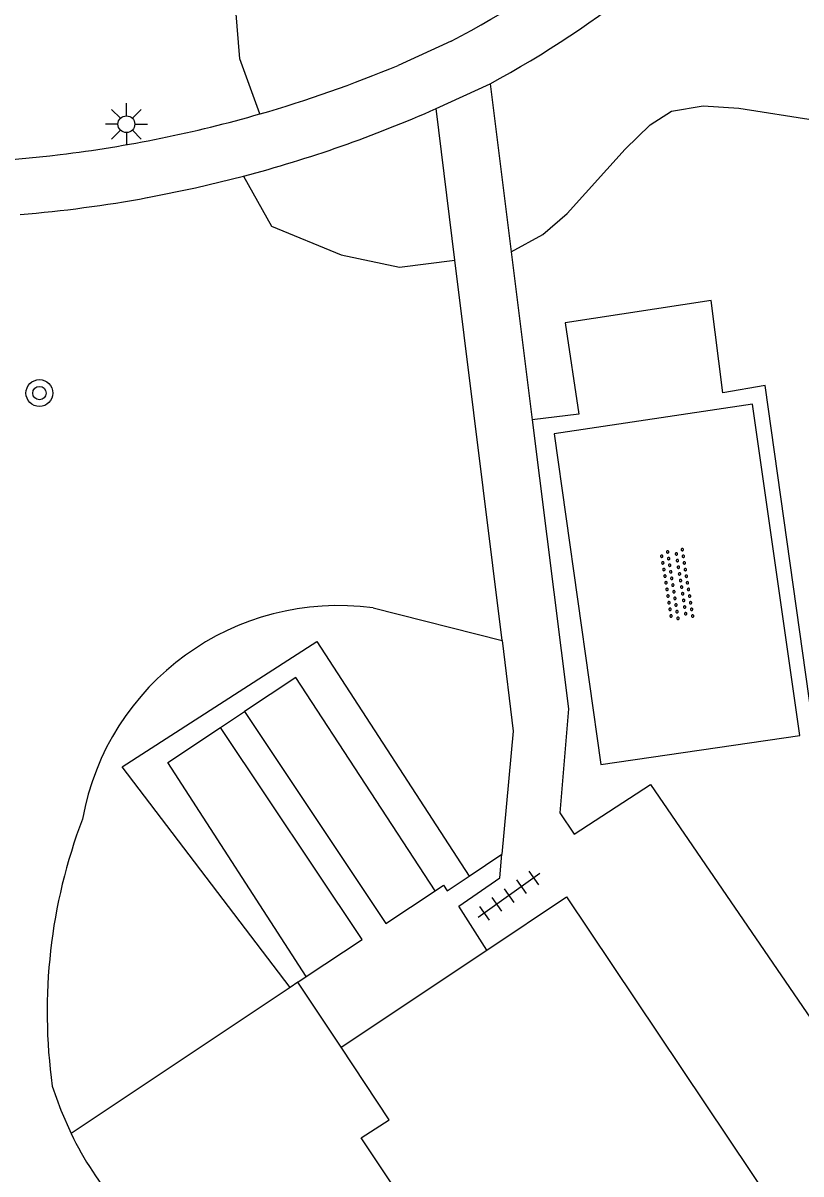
# Model space of a CAD drawing. Extents: x 137999 to 141000, y 397500 to 400501.
# Drawn here: x 138067.43 to 138090.57, y 399633.09 to 399667.33 of the extents above; entities that cross this region are included whole.
import ezdxf

# ---------------------------------------------------------------- set-up
doc = ezdxf.new("R2010")
doc.units = 0
for name, color, linetype in [('gg-bbg-hoofdgebouw', 7, 'Continuous'), ('gg-knt-verharding', 7, 'Continuous'), ('gt-grn-groengrens', 7, 'Continuous'), ('gt-grn-weggrens', 7, 'Continuous'), ('gt-symb-boom', 7, 'Continuous'), ('gt-symb-lichtmast', 7, 'Continuous'), ('gt-symb-overige verharding', 7, 'Continuous'), ('gt-symb-tegel verharding', 7, 'Continuous')]:
    doc.layers.add(name, color=color, linetype=linetype)

# ---------------------------------------------------------------- blocks, each defined once
blk = doc.blocks.new('gt0-TEG1')
at = {"layer": 'gt-symb-tegel verharding'}
for p, q in [((-1.125, 0), (1.125, 0)), ((-0.9, -0.25), (-0.9, 0.25)), ((-0.45, -0.25), (-0.45, 0.25)), ((0, -0.25), (0, 0.25)), ((0.45, -0.25), (0.45, 0.25)), ((0.9, -0.25), (0.9, 0.25))]:
    blk.add_line(p, q, dxfattribs=at)
blk = doc.blocks.new('gt0-OVH')
at = {"layer": 'gt-symb-overige verharding'}
for points in [[(-0.972, 0.298), (-0.967, 0.308), (-0.965, 0.319), (-0.966, 0.33), (-0.971, 0.34), (-0.978, 0.348), (-0.988, 0.353), (-0.999, 0.355), (-1.01, 0.354), (-1.02, 0.349), (-1.028, 0.342), (-1.033, 0.332), (-1.035, 0.321), (-1.034, 0.31), (-1.029, 0.3), (-1.022, 0.292), (-1.012, 0.287), (-1.001, 0.285), (-0.99, 0.286), (-0.98, 0.291)], [(-0.772, 0.298), (-0.767, 0.308), (-0.765, 0.319), (-0.766, 0.33), (-0.771, 0.34), (-0.778, 0.348), (-0.788, 0.353), (-0.799, 0.355), (-0.81, 0.354), (-0.82, 0.349), (-0.828, 0.342), (-0.833, 0.332), (-0.835, 0.321), (-0.834, 0.31), (-0.829, 0.3), (-0.822, 0.292), (-0.812, 0.287), (-0.801, 0.285), (-0.79, 0.286), (-0.78, 0.291)], [(-0.572, 0.298), (-0.567, 0.308), (-0.565, 0.319), (-0.566, 0.33), (-0.571, 0.34), (-0.578, 0.348), (-0.588, 0.353), (-0.599, 0.355), (-0.61, 0.354), (-0.62, 0.349), (-0.628, 0.342), (-0.633, 0.332), (-0.635, 0.321), (-0.634, 0.31), (-0.629, 0.3), (-0.622, 0.292), (-0.612, 0.287), (-0.601, 0.285), (-0.59, 0.286), (-0.58, 0.291)], [(-0.372, 0.298), (-0.367, 0.308), (-0.365, 0.319), (-0.366, 0.33), (-0.371, 0.34), (-0.378, 0.348), (-0.388, 0.353), (-0.399, 0.355), (-0.41, 0.354), (-0.42, 0.349), (-0.428, 0.342), (-0.433, 0.332), (-0.435, 0.321), (-0.434, 0.31), (-0.429, 0.3), (-0.422, 0.292), (-0.412, 0.287), (-0.401, 0.285), (-0.39, 0.286), (-0.38, 0.291)], [(-0.172, 0.298), (-0.167, 0.308), (-0.165, 0.319), (-0.166, 0.33), (-0.171, 0.34), (-0.178, 0.348), (-0.188, 0.353), (-0.199, 0.355), (-0.21, 0.354), (-0.22, 0.349), (-0.228, 0.342), (-0.233, 0.332), (-0.235, 0.321), (-0.234, 0.31), (-0.229, 0.3), (-0.222, 0.292), (-0.212, 0.287), (-0.201, 0.285), (-0.19, 0.286), (-0.18, 0.291)], [(0.028, 0.298), (0.033, 0.308), (0.035, 0.319), (0.034, 0.33), (0.029, 0.34), (0.022, 0.348), (0.012, 0.353), (0.001, 0.355), (-0.01, 0.354), (-0.02, 0.349), (-0.028, 0.342), (-0.033, 0.332), (-0.035, 0.321), (-0.034, 0.31), (-0.029, 0.3), (-0.022, 0.292), (-0.012, 0.287), (-0.001, 0.285), (0.01, 0.286), (0.02, 0.291)], [(0.228, 0.298), (0.233, 0.308), (0.235, 0.319), (0.234, 0.33), (0.229, 0.34), (0.222, 0.348), (0.212, 0.353), (0.201, 0.355), (0.19, 0.354), (0.18, 0.349), (0.172, 0.342), (0.167, 0.332), (0.165, 0.321), (0.166, 0.31), (0.171, 0.3), (0.178, 0.292), (0.188, 0.287), (0.199, 0.285), (0.21, 0.286), (0.22, 0.291)], [(0.428, 0.298), (0.433, 0.308), (0.435, 0.319), (0.434, 0.33), (0.429, 0.34), (0.422, 0.348), (0.412, 0.353), (0.401, 0.355), (0.39, 0.354), (0.38, 0.349), (0.372, 0.342), (0.367, 0.332), (0.365, 0.321), (0.366, 0.31), (0.371, 0.3), (0.378, 0.292), (0.388, 0.287), (0.399, 0.285), (0.41, 0.286), (0.42, 0.291)], [(0.628, 0.298), (0.633, 0.308), (0.635, 0.319), (0.634, 0.33), (0.629, 0.34), (0.622, 0.348), (0.612, 0.353), (0.601, 0.355), (0.59, 0.354), (0.58, 0.349), (0.572, 0.342), (0.567, 0.332), (0.565, 0.321), (0.566, 0.31), (0.571, 0.3), (0.578, 0.292), (0.588, 0.287), (0.599, 0.285), (0.61, 0.286), (0.62, 0.291)], [(0.828, 0.298), (0.833, 0.308), (0.835, 0.319), (0.834, 0.33), (0.829, 0.34), (0.822, 0.348), (0.812, 0.353), (0.801, 0.355), (0.79, 0.354), (0.78, 0.349), (0.772, 0.342), (0.767, 0.332), (0.765, 0.321), (0.766, 0.31), (0.771, 0.3), (0.778, 0.292), (0.788, 0.287), (0.799, 0.285), (0.81, 0.286), (0.82, 0.291)], [(1.028, 0.298), (1.033, 0.308), (1.035, 0.319), (1.034, 0.33), (1.029, 0.34), (1.022, 0.348), (1.012, 0.353), (1.001, 0.355), (0.99, 0.354), (0.98, 0.349), (0.972, 0.342), (0.967, 0.332), (0.965, 0.321), (0.966, 0.31), (0.971, 0.3), (0.978, 0.292), (0.988, 0.287), (0.999, 0.285), (1.01, 0.286), (1.02, 0.291)], [(-0.872, 0.106), (-0.867, 0.116), (-0.865, 0.126), (-0.866, 0.137), (-0.871, 0.147), (-0.878, 0.156), (-0.888, 0.161), (-0.899, 0.163), (-0.91, 0.162), (-0.92, 0.157), (-0.928, 0.15), (-0.933, 0.14), (-0.935, 0.129), (-0.934, 0.118), (-0.929, 0.108), (-0.922, 0.1), (-0.912, 0.095), (-0.901, 0.092), (-0.89, 0.094), (-0.88, 0.098)], [(-0.672, 0.106), (-0.667, 0.116), (-0.665, 0.126), (-0.666, 0.137), (-0.671, 0.147), (-0.678, 0.156), (-0.688, 0.161), (-0.699, 0.163), (-0.71, 0.162), (-0.72, 0.157), (-0.728, 0.15), (-0.733, 0.14), (-0.735, 0.129), (-0.734, 0.118), (-0.729, 0.108), (-0.722, 0.1), (-0.712, 0.095), (-0.701, 0.092), (-0.69, 0.094), (-0.68, 0.098)], [(-0.472, 0.106), (-0.467, 0.116), (-0.465, 0.126), (-0.466, 0.137), (-0.471, 0.147), (-0.478, 0.156), (-0.488, 0.161), (-0.499, 0.163), (-0.51, 0.162), (-0.52, 0.157), (-0.528, 0.15), (-0.533, 0.14), (-0.535, 0.129), (-0.534, 0.118), (-0.529, 0.108), (-0.522, 0.1), (-0.512, 0.095), (-0.501, 0.092), (-0.49, 0.094), (-0.48, 0.098)], [(-0.272, 0.106), (-0.267, 0.116), (-0.265, 0.126), (-0.266, 0.137), (-0.271, 0.147), (-0.278, 0.156), (-0.288, 0.161), (-0.299, 0.163), (-0.31, 0.162), (-0.32, 0.157), (-0.328, 0.15), (-0.333, 0.14), (-0.335, 0.129), (-0.334, 0.118), (-0.329, 0.108), (-0.322, 0.1), (-0.312, 0.095), (-0.301, 0.092), (-0.29, 0.094), (-0.28, 0.098)], [(-0.072, 0.106), (-0.067, 0.116), (-0.065, 0.126), (-0.066, 0.137), (-0.071, 0.147), (-0.078, 0.156), (-0.088, 0.161), (-0.099, 0.163), (-0.11, 0.162), (-0.12, 0.157), (-0.128, 0.15), (-0.133, 0.14), (-0.135, 0.129), (-0.134, 0.118), (-0.129, 0.108), (-0.122, 0.1), (-0.112, 0.095), (-0.101, 0.092), (-0.09, 0.094), (-0.08, 0.098)], [(0.128, 0.106), (0.133, 0.116), (0.135, 0.126), (0.134, 0.137), (0.129, 0.147), (0.122, 0.156), (0.112, 0.161), (0.101, 0.163), (0.09, 0.162), (0.08, 0.157), (0.072, 0.15), (0.067, 0.14), (0.065, 0.129), (0.066, 0.118), (0.071, 0.108), (0.078, 0.1), (0.088, 0.095), (0.099, 0.092), (0.11, 0.094), (0.12, 0.098)], [(0.328, 0.106), (0.333, 0.116), (0.335, 0.126), (0.334, 0.137), (0.329, 0.147), (0.322, 0.156), (0.312, 0.161), (0.301, 0.163), (0.29, 0.162), (0.28, 0.157), (0.272, 0.15), (0.267, 0.14), (0.265, 0.129), (0.266, 0.118), (0.271, 0.108), (0.278, 0.1), (0.288, 0.095), (0.299, 0.092), (0.31, 0.094), (0.32, 0.098)], [(0.528, 0.106), (0.533, 0.116), (0.535, 0.126), (0.534, 0.137), (0.529, 0.147), (0.522, 0.156), (0.512, 0.161), (0.501, 0.163), (0.49, 0.162), (0.48, 0.157), (0.472, 0.15), (0.467, 0.14), (0.465, 0.129), (0.466, 0.118), (0.471, 0.108), (0.478, 0.1), (0.488, 0.095), (0.499, 0.092), (0.51, 0.094), (0.52, 0.098)], [(0.728, 0.106), (0.733, 0.116), (0.735, 0.126), (0.734, 0.137), (0.729, 0.147), (0.722, 0.156), (0.712, 0.161), (0.701, 0.163), (0.69, 0.162), (0.68, 0.157), (0.672, 0.15), (0.667, 0.14), (0.665, 0.129), (0.666, 0.118), (0.671, 0.108), (0.678, 0.1), (0.688, 0.095), (0.699, 0.092), (0.71, 0.094), (0.72, 0.098)], [(0.928, 0.106), (0.933, 0.116), (0.935, 0.126), (0.934, 0.137), (0.929, 0.147), (0.922, 0.156), (0.912, 0.161), (0.901, 0.163), (0.89, 0.162), (0.88, 0.157), (0.872, 0.15), (0.867, 0.14), (0.865, 0.129), (0.866, 0.118), (0.871, 0.108), (0.878, 0.1), (0.888, 0.095), (0.899, 0.092), (0.91, 0.094), (0.92, 0.098)], [(-0.972, -0.142), (-0.967, -0.132), (-0.965, -0.121), (-0.966, -0.11), (-0.971, -0.1), (-0.978, -0.092), (-0.988, -0.087), (-0.999, -0.085), (-1.01, -0.086), (-1.02, -0.091), (-1.028, -0.098), (-1.033, -0.108), (-1.035, -0.119), (-1.034, -0.13), (-1.029, -0.14), (-1.022, -0.148), (-1.012, -0.153), (-1.001, -0.155), (-0.99, -0.154), (-0.98, -0.149)], [(-0.872, -0.334), (-0.867, -0.324), (-0.865, -0.314), (-0.866, -0.303), (-0.871, -0.293), (-0.878, -0.284), (-0.888, -0.279), (-0.899, -0.277), (-0.91, -0.278), (-0.92, -0.283), (-0.928, -0.29), (-0.933, -0.3), (-0.935, -0.311), (-0.934, -0.322), (-0.929, -0.332), (-0.922, -0.34), (-0.912, -0.345), (-0.901, -0.348), (-0.89, -0.346), (-0.88, -0.342)], [(-0.772, -0.142), (-0.767, -0.132), (-0.765, -0.121), (-0.766, -0.11), (-0.771, -0.1), (-0.778, -0.092), (-0.788, -0.087), (-0.799, -0.085), (-0.81, -0.086), (-0.82, -0.091), (-0.828, -0.098), (-0.833, -0.108), (-0.835, -0.119), (-0.834, -0.13), (-0.829, -0.14), (-0.822, -0.148), (-0.812, -0.153), (-0.801, -0.155), (-0.79, -0.154), (-0.78, -0.149)], [(-0.672, -0.334), (-0.667, -0.324), (-0.665, -0.314), (-0.666, -0.303), (-0.671, -0.293), (-0.678, -0.284), (-0.688, -0.279), (-0.699, -0.277), (-0.71, -0.278), (-0.72, -0.283), (-0.728, -0.29), (-0.733, -0.3), (-0.735, -0.311), (-0.734, -0.322), (-0.729, -0.332), (-0.722, -0.34), (-0.712, -0.345), (-0.701, -0.348), (-0.69, -0.346), (-0.68, -0.342)], [(-0.572, -0.142), (-0.567, -0.132), (-0.565, -0.121), (-0.566, -0.11), (-0.571, -0.1), (-0.578, -0.092), (-0.588, -0.087), (-0.599, -0.085), (-0.61, -0.086), (-0.62, -0.091), (-0.628, -0.098), (-0.633, -0.108), (-0.635, -0.119), (-0.634, -0.13), (-0.629, -0.14), (-0.622, -0.148), (-0.612, -0.153), (-0.601, -0.155), (-0.59, -0.154), (-0.58, -0.149)], [(-0.472, -0.334), (-0.467, -0.324), (-0.465, -0.314), (-0.466, -0.303), (-0.471, -0.293), (-0.478, -0.284), (-0.488, -0.279), (-0.499, -0.277), (-0.51, -0.278), (-0.52, -0.283), (-0.528, -0.29), (-0.533, -0.3), (-0.535, -0.311), (-0.534, -0.322), (-0.529, -0.332), (-0.522, -0.34), (-0.512, -0.345), (-0.501, -0.348), (-0.49, -0.346), (-0.48, -0.342)], [(-0.372, -0.142), (-0.367, -0.132), (-0.365, -0.121), (-0.366, -0.11), (-0.371, -0.1), (-0.378, -0.092), (-0.388, -0.087), (-0.399, -0.085), (-0.41, -0.086), (-0.42, -0.091), (-0.428, -0.098), (-0.433, -0.108), (-0.435, -0.119), (-0.434, -0.13), (-0.429, -0.14), (-0.422, -0.148), (-0.412, -0.153), (-0.401, -0.155), (-0.39, -0.154), (-0.38, -0.149)], [(-0.272, -0.334), (-0.267, -0.324), (-0.265, -0.314), (-0.266, -0.303), (-0.271, -0.293), (-0.278, -0.284), (-0.288, -0.279), (-0.299, -0.277), (-0.31, -0.278), (-0.32, -0.283), (-0.328, -0.29), (-0.333, -0.3), (-0.335, -0.311), (-0.334, -0.322), (-0.329, -0.332), (-0.322, -0.34), (-0.312, -0.345), (-0.301, -0.348), (-0.29, -0.346), (-0.28, -0.342)], [(-0.172, -0.142), (-0.167, -0.132), (-0.165, -0.121), (-0.166, -0.11), (-0.171, -0.1), (-0.178, -0.092), (-0.188, -0.087), (-0.199, -0.085), (-0.21, -0.086), (-0.22, -0.091), (-0.228, -0.098), (-0.233, -0.108), (-0.235, -0.119), (-0.234, -0.13), (-0.229, -0.14), (-0.222, -0.148), (-0.212, -0.153), (-0.201, -0.155), (-0.19, -0.154), (-0.18, -0.149)], [(-0.072, -0.334), (-0.067, -0.324), (-0.065, -0.314), (-0.066, -0.303), (-0.071, -0.293), (-0.078, -0.284), (-0.088, -0.279), (-0.099, -0.277), (-0.11, -0.278), (-0.12, -0.283), (-0.128, -0.29), (-0.133, -0.3), (-0.135, -0.311), (-0.134, -0.322), (-0.129, -0.332), (-0.122, -0.34), (-0.112, -0.345), (-0.101, -0.348), (-0.09, -0.346), (-0.08, -0.342)], [(0.028, -0.142), (0.033, -0.132), (0.035, -0.121), (0.034, -0.11), (0.029, -0.1), (0.022, -0.092), (0.012, -0.087), (0.001, -0.085), (-0.01, -0.086), (-0.02, -0.091), (-0.028, -0.098), (-0.033, -0.108), (-0.035, -0.119), (-0.034, -0.13), (-0.029, -0.14), (-0.022, -0.148), (-0.012, -0.153), (-0.001, -0.155), (0.01, -0.154), (0.02, -0.149)], [(0.128, -0.334), (0.133, -0.324), (0.135, -0.314), (0.134, -0.303), (0.129, -0.293), (0.122, -0.284), (0.112, -0.279), (0.101, -0.277), (0.09, -0.278), (0.08, -0.283), (0.072, -0.29), (0.067, -0.3), (0.065, -0.311), (0.066, -0.322), (0.071, -0.332), (0.078, -0.34), (0.088, -0.345), (0.099, -0.348), (0.11, -0.346), (0.12, -0.342)], [(0.228, -0.142), (0.233, -0.132), (0.235, -0.121), (0.234, -0.11), (0.229, -0.1), (0.222, -0.092), (0.212, -0.087), (0.201, -0.085), (0.19, -0.086), (0.18, -0.091), (0.172, -0.098), (0.167, -0.108), (0.165, -0.119), (0.166, -0.13), (0.171, -0.14), (0.178, -0.148), (0.188, -0.153), (0.199, -0.155), (0.21, -0.154), (0.22, -0.149)], [(0.328, -0.334), (0.333, -0.324), (0.335, -0.314), (0.334, -0.303), (0.329, -0.293), (0.322, -0.284), (0.312, -0.279), (0.301, -0.277), (0.29, -0.278), (0.28, -0.283), (0.272, -0.29), (0.267, -0.3), (0.265, -0.311), (0.266, -0.322), (0.271, -0.332), (0.278, -0.34), (0.288, -0.345), (0.299, -0.348), (0.31, -0.346), (0.32, -0.342)], [(0.428, -0.142), (0.433, -0.132), (0.435, -0.121), (0.434, -0.11), (0.429, -0.1), (0.422, -0.092), (0.412, -0.087), (0.401, -0.085), (0.39, -0.086), (0.38, -0.091), (0.372, -0.098), (0.367, -0.108), (0.365, -0.119), (0.366, -0.13), (0.371, -0.14), (0.378, -0.148), (0.388, -0.153), (0.399, -0.155), (0.41, -0.154), (0.42, -0.149)], [(0.528, -0.334), (0.533, -0.324), (0.535, -0.314), (0.534, -0.303), (0.529, -0.293), (0.522, -0.284), (0.512, -0.279), (0.501, -0.277), (0.49, -0.278), (0.48, -0.283), (0.472, -0.29), (0.467, -0.3), (0.465, -0.311), (0.466, -0.322), (0.471, -0.332), (0.478, -0.34), (0.488, -0.345), (0.499, -0.348), (0.51, -0.346), (0.52, -0.342)], [(0.628, -0.142), (0.633, -0.132), (0.635, -0.121), (0.634, -0.11), (0.629, -0.1), (0.622, -0.092), (0.612, -0.087), (0.601, -0.085), (0.59, -0.086), (0.58, -0.091), (0.572, -0.098), (0.567, -0.108), (0.565, -0.119), (0.566, -0.13), (0.571, -0.14), (0.578, -0.148), (0.588, -0.153), (0.599, -0.155), (0.61, -0.154), (0.62, -0.149)], [(0.728, -0.334), (0.733, -0.324), (0.735, -0.314), (0.734, -0.303), (0.729, -0.293), (0.722, -0.284), (0.712, -0.279), (0.701, -0.277), (0.69, -0.278), (0.68, -0.283), (0.672, -0.29), (0.667, -0.3), (0.665, -0.311), (0.666, -0.322), (0.671, -0.332), (0.678, -0.34), (0.688, -0.345), (0.699, -0.348), (0.71, -0.346), (0.72, -0.342)], [(0.828, -0.142), (0.833, -0.132), (0.835, -0.121), (0.834, -0.11), (0.829, -0.1), (0.822, -0.092), (0.812, -0.087), (0.801, -0.085), (0.79, -0.086), (0.78, -0.091), (0.772, -0.098), (0.767, -0.108), (0.765, -0.119), (0.766, -0.13), (0.771, -0.14), (0.778, -0.148), (0.788, -0.153), (0.799, -0.155), (0.81, -0.154), (0.82, -0.149)], [(0.928, -0.334), (0.933, -0.324), (0.935, -0.314), (0.934, -0.303), (0.929, -0.293), (0.922, -0.284), (0.912, -0.279), (0.901, -0.277), (0.89, -0.278), (0.88, -0.283), (0.872, -0.29), (0.867, -0.3), (0.865, -0.311), (0.866, -0.322), (0.871, -0.332), (0.878, -0.34), (0.888, -0.345), (0.899, -0.348), (0.91, -0.346), (0.92, -0.342)], [(1.028, -0.142), (1.033, -0.132), (1.035, -0.121), (1.034, -0.11), (1.029, -0.1), (1.022, -0.092), (1.012, -0.087), (1.001, -0.085), (0.99, -0.086), (0.98, -0.091), (0.972, -0.098), (0.967, -0.108), (0.965, -0.119), (0.966, -0.13), (0.971, -0.14), (0.978, -0.148), (0.988, -0.153), (0.999, -0.155), (1.01, -0.154), (1.02, -0.149)]]:
    blk.add_lwpolyline(points, close=True, dxfattribs=at)
blk = doc.blocks.new('gt0-LMAST')
at = {"layer": 'gt-symb-lichtmast'}
for p, q in [((-0.182, 0.173), (-0.447, 0.438)), ((-0.005, 0.246), (-0.005, 0.621)), ((0.172, 0.173), (0.437, 0.438)), ((-0.255, -0.004), (-0.63, -0.004)), ((-0.182, -0.181), (-0.447, -0.446)), ((-0.005, -0.254), (-0.005, -0.629)), ((0.437, -0.446), (0.172, -0.181)), ((0.245, -0.004), (0.62, -0.004))]:
    blk.add_line(p, q, dxfattribs=at)
blk.add_circle((-0.005, -0.004), 0.25, dxfattribs=at)
blk = doc.blocks.new('gt0-BOOM')
at = {"layer": 'gt-symb-boom'}
for radius in [0.4, 0.2]:
    blk.add_circle((0, 0), radius, dxfattribs=at)

msp = doc.modelspace()

# ---------------------------------------------------------------- linework, layer by layer
at = {"layer": 'gg-bbg-hoofdgebouw'}
msp.add_line((138076.89, 399636.86), (138081.223, 399639.751), dxfattribs=at)
for points in [[(138081.223, 399639.751), (138083.59, 399641.33), (138090.457, 399631.088)], [(138121.56, 399587.931), (138114.76, 399583.39), (138113.31, 399585.58), (138112.48, 399585.02), (138099.82, 399603.96), (138096.85, 399601.95), (138094.89, 399604.88), (138096.37, 399605.87), (138077.49, 399634.16), (138078.32, 399634.7), (138076.89, 399636.86)]]:
    msp.add_lwpolyline(points, dxfattribs=at)
at = {"layer": 'gg-knt-verharding'}
for p, q in [((138080.16, 399666.79), (138078.588, 399666.069)), ((138081.32, 399665.52), (138081.946, 399660.522)), ((138080.275, 399660.273), (138079.716, 399664.783)), ((138081.679, 399648.956), (138080.275, 399660.273)), ((138081.946, 399660.522), (138082.572, 399655.524)), ((138073.309, 399646.372), (138074.016, 399646.844)), ((138080.702, 399641.953), (138081.675, 399642.601)), ((138079.687, 399641.516), (138079.935, 399641.681)), ((138075.602, 399638.79), (138075.855, 399638.959)), ((138076.89, 399636.86), (138075.602, 399638.79))]:
    msp.add_line(p, q, dxfattribs=at)
for points in [[(138071.129, 399662.134), (138072.563, 399662.426), (138073.989, 399662.774)], [(138091.385, 399643.335), (138091.178, 399644.637), (138089.501, 399656.547), (138088.241, 399656.329), (138087.901, 399659.071), (138083.555, 399658.411), (138083.961, 399655.689), (138082.572, 399655.524)], [(138089.127, 399655.986), (138083.225, 399655.106), (138084.611, 399645.272), (138090.536, 399646.134), (138089.127, 399655.986)], [(138081.679, 399648.956), (138082.012, 399646.263), (138081.675, 399642.601)], [(138074.016, 399646.844), (138078.223, 399640.538), (138079.687, 399641.516)], [(138075.855, 399638.959), (138077.516, 399640.066), (138073.309, 399646.372)], [(138079.935, 399641.681), (138080.046, 399641.515), (138080.702, 399641.953)]]:
    msp.add_lwpolyline(points, dxfattribs=at)
for centre, radius, start, end in [((138079.446, 399658.257), 21.708, 352.3312, 59.5883), ((138066.947, 399692.24), 28.675, 297.437, 319.0314), ((138066.955, 399692.1), 30.213, 298.3884, 319.3528), ((138063.92, 399701.216), 38.085, 286.0969, 292.6533), ((138064.22, 399699.79), 38.284, 284.7842, 293.8769), ((138063.95, 399701.153), 38.016, 276.9225, 286.0788), ((138063.962, 399701.155), 38.016, 269.4689, 276.9037), ((138064.19, 399699.853), 38.352, 274.7165, 280.4232)]:
    msp.add_arc(centre, radius, start, end, dxfattribs=at)
at = {"layer": 'gt-grn-groengrens'}
for p, q in [((138077.843, 399649.928), (138081.679, 399648.956)), ((138075.602, 399638.79), (138075.377, 399638.64)), ((138075.377, 399638.64), (138068.86, 399634.292))]:
    msp.add_line(p, q, dxfattribs=at)
for points in [[(138074.479, 399664.624), (138073.881, 399666.264), (138073.653, 399669.068), (138072.919, 399671.966), (138071.135, 399674.621), (138068.521, 399676.147), (138062.909, 399675.999), (138058.177, 399674.412), (138054.844, 399672.063), (138051.143, 399670.677), (138048.441, 399669.041), (138045.97, 399669.03), (138045.46, 399669.77)], [(138081.946, 399660.522), (138082.886, 399661.04), (138083.615, 399661.662), (138085.34, 399663.574), (138086.078, 399664.302), (138086.716, 399664.703), (138087.657, 399664.863), (138088.724, 399664.798), (138090.994, 399664.44), (138092.023, 399664.357), (138092.65, 399664.481), (138093.17, 399664.764), (138093.726, 399664.964), (138094.396, 399664.962), (138094.949, 399664.837), (138095.372, 399664.681), (138095.689, 399664.504), (138095.829, 399664.38)], [(138073.989, 399662.774), (138074.822, 399661.288), (138076.889, 399660.433), (138078.632, 399660.069), (138080.275, 399660.273)], [(138075.377, 399638.64), (138070.382, 399645.204), (138076.168, 399648.925), (138080.702, 399641.953)], [(138079.687, 399641.516), (138075.542, 399647.863), (138074.016, 399646.844)], [(138075.855, 399638.959), (138071.741, 399645.325), (138073.309, 399646.372)], [(138068.302, 399635.703), (138068.555, 399634.986), (138068.86, 399634.292)]]:
    msp.add_lwpolyline(points, dxfattribs=at)
for centre, radius, start, end in [((138076.806, 399642.267), 7.731, 82.2904, 169.7446), ((138084.287, 399637.92), 16.138, 159.2281, 187.8952), ((138078.038, 399638.743), 10.2, 205.8723, 234.7512)]:
    msp.add_arc(centre, radius, start, end, dxfattribs=at)
at = {"layer": 'gt-grn-weggrens'}
msp.add_line((138079.716, 399664.783), (138081.32, 399665.52), dxfattribs=at)
for points in [[(138082.572, 399655.524), (138083.65, 399646.923), (138083.393, 399643.834), (138083.821, 399643.201), (138086.089, 399644.676), (138091.735, 399636.433), (138090.947, 399635.874), (138091.894, 399634.468), (138092.123, 399634.615), (138092.797, 399633.66), (138094.562, 399634.836)], [(138081.223, 399639.751), (138080.396, 399641.052), (138081.61, 399641.897), (138081.675, 399642.601)]]:
    msp.add_lwpolyline(points, dxfattribs=at)

# ---------------------------------------------------------------- block references
at = {"layer": 'gt-symb-boom'}
msp.add_blockref('gt0-BOOM', (138067.92, 399656.319), dxfattribs=at)
at = {"layer": 'gt-symb-lichtmast'}
msp.add_blockref('gt0-LMAST', (138070.511, 399664.321), dxfattribs=at)
at = {"layer": 'gt-symb-overige verharding', "rotation": -81.14057068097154}
msp.add_blockref('gt0-OVH', (138086.875, 399650.625), dxfattribs=at)
at = {"layer": 'gt-symb-tegel verharding', "rotation": -144.40236850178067}
msp.add_blockref('gt0-TEG1', (138081.885, 399641.37), dxfattribs=at)

doc.saveas('drawing.dxf')
